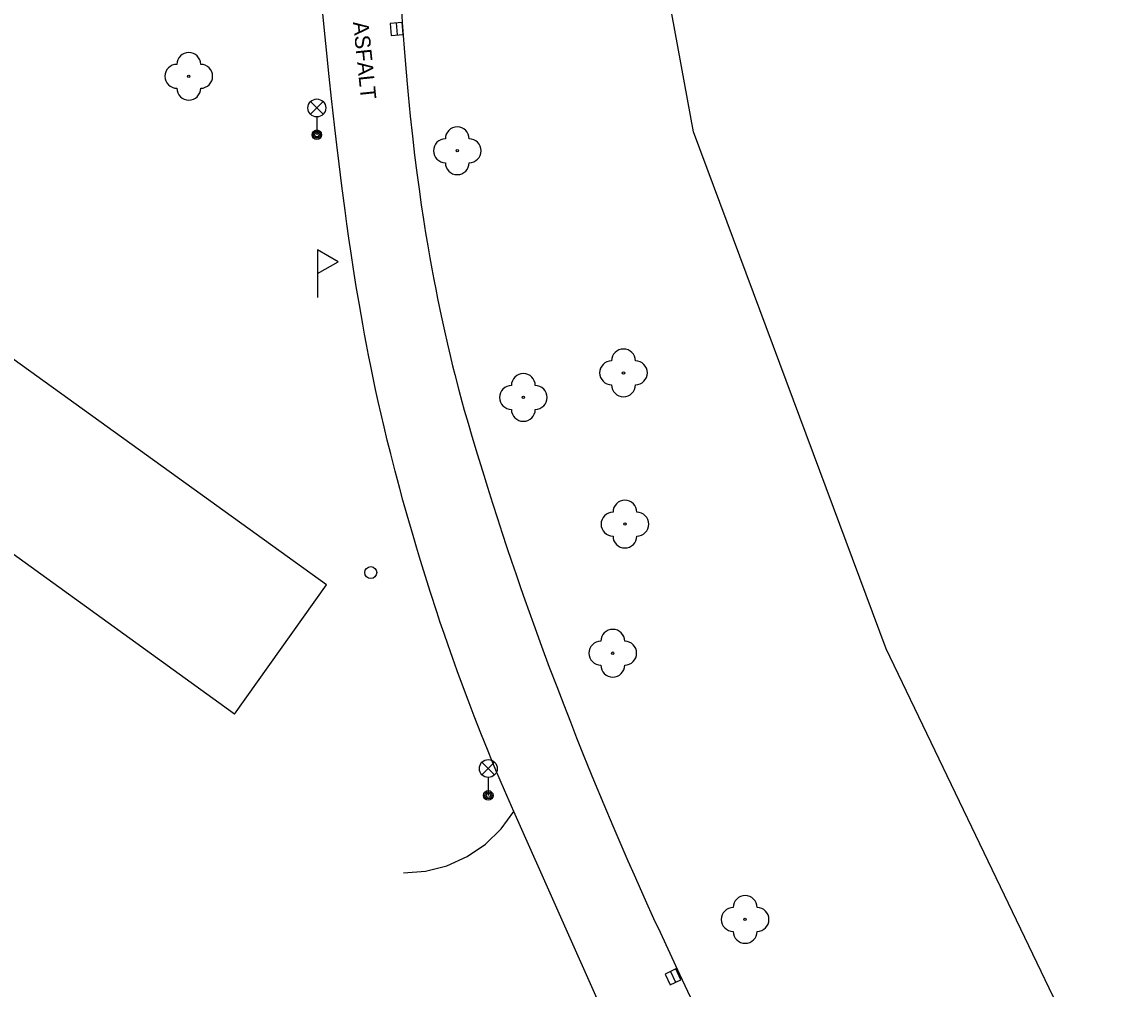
# Model space of a CAD drawing. Extents: x -539515 to -538098, y -1182060 to -1180157.
# Drawn here: x -538439.94 to -538393.97, y -1181161.99 to -1181121.45 of the extents above; entities that cross this region are included whole.
import ezdxf

# ---------------------------------------------------------------- set-up
doc = ezdxf.new("R2010")
doc.units = 0
for name, color, linetype in [('Vrstva 10', 7, 'Continuous'), ('Vrstva 11', 7, 'Continuous'), ('Vrstva 22', 7, 'Continuous'), ('Vrstva 27', 7, 'Continuous'), ('Vrstva 31', 7, 'Continuous'), ('Vrstva 33', 7, 'Continuous'), ('Vrstva 40', 7, 'Continuous'), ('Vrstva 5', 7, 'Continuous'), ('Vrstva 7', 7, 'Continuous')]:
    doc.layers.add(name, color=color, linetype=linetype)

msp = doc.modelspace()

# ---------------------------------------------------------------- linework, layer by layer
at = {"layer": 'Vrstva 10'}
for p, q in [((-538415.595, -1181162.9), (-538419.31, -1181154.55)), ((-538412.36, -1181161.36), (-538406.04, -1181174.715))]:
    msp.add_line(p, q, dxfattribs=at)
for points in [[(-538424.31, -1181112.655), (-538424.302, -1181113.412), (-538424.29, -1181114.17), (-538424.273, -1181114.946), (-538424.254, -1181115.697), (-538424.233, -1181116.425), (-538424.209, -1181117.129), (-538424.183, -1181117.812), (-538424.156, -1181118.473), (-538424.126, -1181119.114), (-538424.094, -1181119.734), (-538424.061, -1181120.335), (-538424.026, -1181120.917), (-538423.989, -1181121.48), (-538423.951, -1181122.026), (-538423.912, -1181122.555)], [(-538426.948, -1181124.666), (-538427.047, -1181123.743), (-538427.19, -1181122.358), (-538427.33, -1181120.97), (-538427.397, -1181120.278), (-538427.457, -1181119.628), (-538427.51, -1181119.019), (-538427.556, -1181118.448), (-538427.597, -1181117.913), (-538427.633, -1181117.411), (-538427.665, -1181116.94), (-538427.719, -1181116.057), (-538427.759, -1181115.284)], [(-538423.912, -1181122.555), (-538423.872, -1181123.067), (-538423.83, -1181123.562), (-538423.788, -1181124.042), (-538423.745, -1181124.507), (-538423.701, -1181124.958), (-538423.656, -1181125.394), (-538423.564, -1181126.238), (-538423.471, -1181127.029), (-538423.377, -1181127.771), (-538423.283, -1181128.465), (-538423.189, -1181129.116), (-538423.097, -1181129.726), (-538423.006, -1181130.297), (-538422.917, -1181130.832), (-538422.83, -1181131.334), (-538422.745, -1181131.804), (-538422.663, -1181132.244)], [(-538426.812, -1181125.896), (-538426.948, -1181124.666)], [(-538425.485, -1181134.976), (-538425.567, -1181134.541), (-538425.644, -1181134.12), (-538425.787, -1181133.303), (-538425.915, -1181132.537), (-538426.029, -1181131.818), (-538426.132, -1181131.143), (-538426.225, -1181130.511), (-538426.309, -1181129.917), (-538426.385, -1181129.36), (-538426.522, -1181128.315), (-538426.636, -1181127.399), (-538426.731, -1181126.598), (-538426.812, -1181125.896)], [(-538422.663, -1181132.244), (-538422.583, -1181132.657)], [(-538422.583, -1181132.657), (-538422.506, -1181133.043), (-538422.356, -1181133.768), (-538422.218, -1181134.401), (-538422.092, -1181134.955), (-538421.978, -1181135.439), (-538421.875, -1181135.863), (-538421.782, -1181136.233), (-538421.615, -1181136.881), (-538421.485, -1181137.366), (-538421.385, -1181137.73), (-538421.23, -1181138.275), (-538421.07, -1181138.82), (-538420.848, -1181139.558), (-538420.629, -1181140.27), (-538420.414, -1181140.957), (-538420.204, -1181141.62), (-538419.997, -1181142.261)], [(-538425.307, -1181135.886), (-538425.399, -1181135.424), (-538425.485, -1181134.976)], [(-538422.802, -1181145.366), (-538423.029, -1181144.648), (-538423.223, -1181144.018), (-538423.39, -1181143.466), (-538423.533, -1181142.981), (-538423.778, -1181142.13), (-538423.957, -1181141.491), (-538424.088, -1181141.009), (-538424.282, -1181140.286), (-538424.47, -1181139.56), (-538424.614, -1181138.985), (-538424.749, -1181138.428), (-538424.876, -1181137.887), (-538424.994, -1181137.364), (-538425.105, -1181136.856), (-538425.209, -1181136.364), (-538425.307, -1181135.886)], [(-538419.997, -1181142.261), (-538419.794, -1181142.879), (-538419.596, -1181143.476), (-538419.402, -1181144.053), (-538419.211, -1181144.611), (-538419.025, -1181145.15), (-538418.843, -1181145.67), (-538418.485, -1181146.676), (-538418.144, -1181147.614), (-538417.82, -1181148.491), (-538417.511, -1181149.31), (-538417.217, -1181150.076), (-538416.938, -1181150.792), (-538416.674, -1181151.461)], [(-538419.31, -1181154.55), (-538419.51, -1181154.097), (-538419.701, -1181153.657), (-538419.884, -1181153.23), (-538420.059, -1181152.815), (-538420.227, -1181152.413), (-538420.387, -1181152.023), (-538420.692, -1181151.264), (-538420.972, -1181150.55), (-538421.229, -1181149.879), (-538421.464, -1181149.248), (-538421.681, -1181148.655), (-538421.881, -1181148.097), (-538422.065, -1181147.573), (-538422.235, -1181147.08), (-538422.391, -1181146.618), (-538422.536, -1181146.183), (-538422.802, -1181145.366)], [(-538416.674, -1181151.461), (-538416.423, -1181152.088)], [(-538416.423, -1181152.088), (-538416.186, -1181152.674), (-538415.962, -1181153.222), (-538415.536, -1181154.248), (-538415.158, -1181155.143), (-538414.822, -1181155.924), (-538414.525, -1181156.607), (-538414.263, -1181157.203), (-538413.798, -1181158.245), (-538413.445, -1181159.026), (-538413.177, -1181159.61), (-538412.771, -1181160.485)], [(-538412.771, -1181160.485), (-538412.36, -1181161.36)]]:
    msp.add_lwpolyline(points, dxfattribs=at)
at = {"layer": 'Vrstva 11'}
msp.add_lwpolyline([(-538423.93, -1181157.12), (-538423.008, -1181157.048), (-538422.112, -1181156.818), (-538421.268, -1181156.437), (-538420.503, -1181155.917), (-538419.839, -1181155.274), (-538419.31, -1181154.55)], dxfattribs=at)
at = {"layer": 'Vrstva 22'}
for centre in [(-538432.94, -1181123.73), (-538421.68, -1181126.85), (-538414.71, -1181136.16), (-538418.91, -1181137.19), (-538414.65, -1181142.5), (-538415.16, -1181147.91), (-538409.61, -1181159.07)]:
    msp.add_circle(centre, 0.05, dxfattribs=at)
for centre, start, end in [((-538432.94, -1181123.23), 0, 180), ((-538433.44, -1181123.73), 90, 270), ((-538432.44, -1181123.73), 270, 90), ((-538432.94, -1181124.23), 180, 0), ((-538421.68, -1181126.35), 0, 180), ((-538422.18, -1181126.85), 90, 270), ((-538421.18, -1181126.85), 270, 90), ((-538421.68, -1181127.35), 180, 0), ((-538414.71, -1181135.66), 0, 180), ((-538415.21, -1181136.16), 90, 270), ((-538414.21, -1181136.16), 270, 90), ((-538418.91, -1181136.69), 0, 180), ((-538419.41, -1181137.19), 90, 270), ((-538418.41, -1181137.19), 270, 90), ((-538414.71, -1181136.66), 180, 0), ((-538418.91, -1181137.69), 180, 0), ((-538414.65, -1181142), 0, 180), ((-538415.15, -1181142.5), 90, 270), ((-538414.15, -1181142.5), 270, 90), ((-538414.65, -1181143), 180, 0), ((-538415.16, -1181147.41), 0, 180), ((-538415.66, -1181147.91), 90, 270), ((-538414.66, -1181147.91), 270, 90), ((-538415.16, -1181148.41), 180, 0), ((-538409.61, -1181158.57), 0, 180), ((-538410.11, -1181159.07), 90, 270), ((-538409.11, -1181159.07), 270, 90), ((-538409.61, -1181159.57), 180, 0)]:
    msp.add_arc(centre, 0.5, start, end, dxfattribs=at)
at = {"layer": 'Vrstva 27'}
for p, q in [((-538424.241, -1181121.495), (-538424.203, -1181121.993)), ((-538412.742, -1181161.25), (-538412.528, -1181161.702))]:
    msp.add_line(p, q, dxfattribs=at)
for points in [[(-538424.491, -1181121.514), (-538424.452, -1181122.013), (-538423.953, -1181121.974), (-538423.992, -1181121.475)], [(-538412.968, -1181161.357), (-538412.754, -1181161.809), (-538412.302, -1181161.595), (-538412.516, -1181161.143)]]:
    msp.add_lwpolyline(points, close=True, dxfattribs=at)
at = {"layer": 'Vrstva 31'}
msp.add_line((-538427.54, -1181132), (-538427.54, -1181133), dxfattribs=at)
msp.add_lwpolyline([(-538427.54, -1181131), (-538427.54, -1181132), (-538426.674, -1181131.5)], close=True, dxfattribs=at)
msp.add_circle((-538425.31, -1181144.53), 0.25, dxfattribs=at)
at = {"layer": 'Vrstva 33'}
for p, q in [((-538427.835, -1181125.32), (-538427.305, -1181124.79)), ((-538427.835, -1181124.79), (-538427.305, -1181125.32)), ((-538427.57, -1181125.43), (-538427.57, -1181126.18)), ((-538420.645, -1181153.01), (-538420.115, -1181152.48)), ((-538420.645, -1181152.48), (-538420.115, -1181153.01)), ((-538420.38, -1181153.12), (-538420.38, -1181153.87))]:
    msp.add_line(p, q, dxfattribs=at)
for centre, radius in [((-538427.57, -1181125.055), 0.375), ((-538427.57, -1181126.18), 0.2), ((-538427.57, -1181126.18), 0.145), ((-538427.57, -1181126.18), 0.0876), ((-538420.38, -1181152.745), 0.375), ((-538420.38, -1181153.87), 0.2), ((-538420.38, -1181153.87), 0.145), ((-538420.38, -1181153.87), 0.0876)]:
    msp.add_circle(centre, radius, dxfattribs=at)
at = {"layer": 'Vrstva 5'}
for p, q in [((-538427.17, -1181145.05), (-538457.22, -1181123.39)), ((-538431.02, -1181150.46), (-538461.07, -1181128.8)), ((-538431.02, -1181150.46), (-538427.17, -1181145.05))]:
    msp.add_line(p, q, dxfattribs=at)
at = {"layer": 'Vrstva 7'}
for p, q in [((-538411.78, -1181126.06), (-538414.88, -1181108.99)), ((-538403.69, -1181147.73), (-538411.78, -1181126.06)), ((-538393.97, -1181167.95), (-538403.69, -1181147.73))]:
    msp.add_line(p, q, dxfattribs=at)

# ---------------------------------------------------------------- texts
at = {"layer": 'Vrstva 40'}
msp.add_text('ASFALT', height=0.65, rotation=275.9143, dxfattribs=at).set_placement((-538426.056, -1181121.459))

doc.saveas('drawing.dxf')
